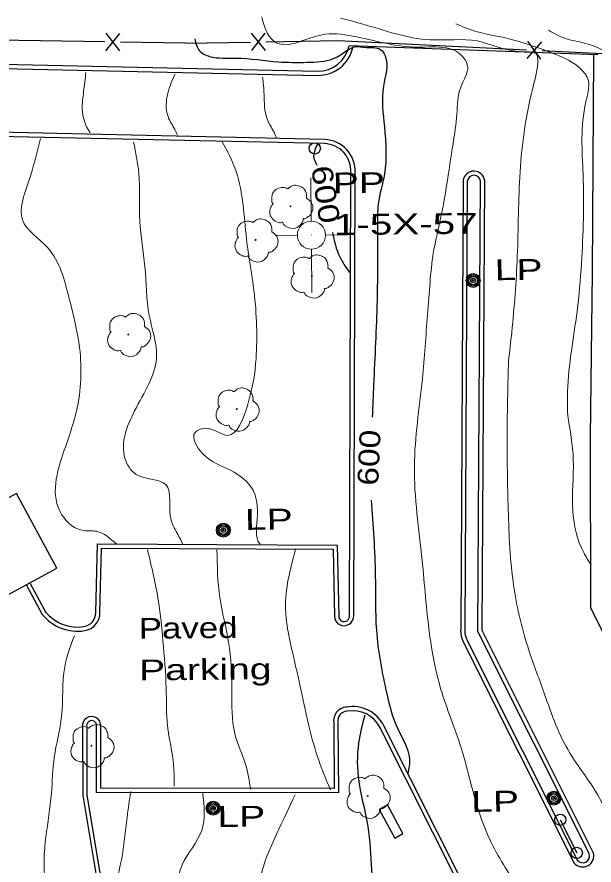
# Model space of a CAD drawing. Extents: x 2361708 to 2370558, y 6977955 to 6991887.
# Drawn here: x 2369732.3 to 2369865.2, y 6991300.2 to 6991495.6 of the extents above; entities that cross this region are included whole.
import ezdxf
from ezdxf.enums import TextEntityAlignment as Align

# ---------------------------------------------------------------- set-up
doc = ezdxf.new("R2010")
doc.units = 0
doc.header["$LTSCALE"] = 1.9
for name, color, linetype, lineweight in [('1', 7, 'Continuous', 13), ('11', 7, 'Continuous', 25), ('17', 7, 'Continuous', 25), ('2', 7, 'Continuous', 25), ('20', 7, 'Continuous', 25), ('21', 7, 'Continuous', 25), ('23', 7, 'Continuous', 25), ('29', 7, 'Continuous', 13), ('31', 7, 'Continuous', 13), ('35', 7, 'Continuous', 13)]:
    doc.layers.add(name, color=color, linetype=linetype, lineweight=lineweight)

msp = doc.modelspace()

# ---------------------------------------------------------------- linework, layer by layer
at = {"layer": '1'}
for p, q in [((2369800.109, 6991448.583), (2369800.034, 6991458.582)), ((2369796.901, 6991445.312), (2369791.901, 6991445.274)), ((2369800.14, 6991445.343), (2369800.14, 6991445.383)), ((2369803.38, 6991445.373), (2369808.38, 6991445.411)), ((2369800.171, 6991442.103), (2369800.246, 6991432.103))]:
    msp.add_line(p, q, dxfattribs=at)
msp.add_circle((2369800.14, 6991445.343), 3.24, dxfattribs=at)
at = {"layer": '11'}
msp.add_lwpolyline([(2369732.214, 6991385.783), (2369575.717, 6991300.58), (2369585.051, 6991283.438), (2369741.558, 6991368.601)], close=True, dxfattribs=at)
at = {"layer": '17'}
for p, q in [((2369752.554, 6991489.882), (2369692.561, 6991490.891)), ((2369755.986, 6991491.785), (2369752.713, 6991487.843)), ((2369752.785, 6991491.844), (2369755.914, 6991487.784)), ((2369789.585, 6991487.914), (2369786.307, 6991491.853)), ((2369786.385, 6991487.854), (2369789.506, 6991491.914)), ((2369771.148, 6991489.559), (2369756.155, 6991489.816)), ((2369771.148, 6991489.559), (2369786.146, 6991489.821)), ((2369849.795, 6991486.077), (2369853.188, 6991489.92)), ((2369852.986, 6991485.928), (2369849.987, 6991490.069))]:
    msp.add_line(p, q, dxfattribs=at)
for points in [[(2369789.746, 6991489.886), (2369806.274, 6991490.173), (2369849.696, 6991488.057)], [(2369853.288, 6991487.88), (2369874.909, 6991486.826), (2369907.927, 6991481.94), (2369912.898, 6991481.898)]]:
    msp.add_lwpolyline(points, dxfattribs=at)
at = {"layer": '2'}
for p, q in [((2369866.058, 6991486.862), (2369808.795, 6991488.957)), ((2369803.22, 6991467.393), (2369690.652, 6991469.851)), ((2369803.199, 6991466.433), (2369690.631, 6991468.892)), ((2369808.925, 6991357.682), (2369809.223, 6991459.76)), ((2369809.885, 6991357.681), (2369810.183, 6991459.759)), ((2369835.072, 6991457.966), (2369834.506, 6991354.586)), ((2369836.032, 6991457.965), (2369835.466, 6991354.585)), ((2369734.515, 6991364.704), (2369738.179, 6991357.979)), ((2369735.401, 6991365.093), (2369739.025, 6991358.437)), ((2369835.991, 6991351.949), (2369861.506, 6991301.11)), ((2369835.135, 6991351.521), (2369860.65, 6991300.682)), ((2369841.088, 6991281.865), (2369815.971, 6991331.868)), ((2369841.944, 6991282.293), (2369816.827, 6991332.296))]:
    msp.add_line(p, q, dxfattribs=at)
for points in [[(2369607.176, 6991486.748), (2369701.304, 6991484.394), (2369801.55, 6991482.148)], [(2369607.197, 6991487.708), (2369701.325, 6991485.354), (2369801.571, 6991483.108)], [(2369865.098, 6991486.873), (2369864.745, 6991436.757), (2369864.306, 6991398.821)], [(2369864.171, 6991302.715), (2369838.471, 6991354.063), (2369839.092, 6991457.904)], [(2369865.027, 6991303.143), (2369839.429, 6991354.283), (2369840.053, 6991457.903)], [(2369864.306, 6991398.821), (2369864.411, 6991359.49), (2369892.348, 6991304.154)], [(2369750.495, 6991358.376), (2369750.885, 6991374.21), (2369806.06, 6991373.935), (2369806.416, 6991357.538)], [(2369751.456, 6991358.355), (2369751.824, 6991373.249), (2369805.119, 6991372.977), (2369805.457, 6991357.519)], [(2369806.23, 6991332.995), (2369806.384, 6991316.856), (2369750.68, 6991316.956), (2369750.675, 6991332.186)], [(2369805.27, 6991332.986), (2369805.415, 6991317.817), (2369751.64, 6991317.915), (2369751.635, 6991332.185)], [(2369747.447, 6991332.005), (2369747.477, 6991316.225), (2369758.008, 6991253.122), (2369762.473, 6991243.155)], [(2369748.407, 6991332.005), (2369748.436, 6991316.304), (2369758.935, 6991253.401), (2369763.349, 6991243.543)]]:
    msp.add_lwpolyline(points, dxfattribs=at)
for centre, radius, start, end in [((2369801.62, 6991490.434), 8.286, 269.51239, 348.39069), ((2369801.62, 6991490.434), 7.326, 269.51239, 348.39069), ((2369802.896, 6991460.104), 7.296, 357.28834, 87.44996), ((2369802.896, 6991460.104), 6.336, 357.28834, 87.44996), ((2369837.557, 6991457.576), 2.517, 7.47376, 171.08438), ((2369837.557, 6991457.576), 1.557, 7.47376, 171.08438), ((2369746.243, 6991364.382), 10.297, 218.45162, 279.34443), ((2369746.243, 6991364.382), 9.337, 218.45162, 279.34443), ((2369747.249, 6991358.375), 3.247, 279.10983, 359.72944), ((2369747.249, 6991358.375), 4.207, 279.10983, 359.72944), ((2369807.67, 6991357.572), 2.215, 181.36738, 2.82577), ((2369807.67, 6991357.572), 1.255, 181.36738, 2.82577), ((2369840.974, 6991354.318), 6.474, 177.63452, 205.59378), ((2369840.974, 6991354.318), 5.514, 177.63452, 205.59378), ((2369808.4, 6991333.437), 3.163, 93.52239, 188.20612), ((2369809.651, 6991328.698), 8.028, 26.63224, 100.37274), ((2369749.53, 6991332.336), 2.111, 355.92169, 188.99995), ((2369808.4, 6991333.437), 2.203, 93.52239, 188.20612), ((2369809.651, 6991328.698), 7.068, 26.63224, 100.37274), ((2369749.53, 6991332.336), 1.151, 355.92169, 188.99995), ((2369862.597, 6991302.341), 2.559, 220.43919, 18.27144), ((2369862.597, 6991302.341), 1.599, 220.43919, 18.27144)]:
    msp.add_arc(centre, radius, start, end, dxfattribs=at)
at = {"layer": '20'}
msp.add_lwpolyline([(2369815.74, 6991313.035), (2369819.314, 6991306.428), (2369821.224, 6991307.457), (2369817.65, 6991314.063)], close=True, dxfattribs=at)
for centre, radius in [((2369837.361, 6991434.906), 1.6), ((2369837.361, 6991434.906), 1.3), ((2369837.361, 6991434.906), 1), ((2369837.361, 6991434.906), 0.539), ((2369837.361, 6991434.906), 0.192), ((2369779.866, 6991377.386), 1.6), ((2369779.866, 6991377.386), 1.3), ((2369779.866, 6991377.386), 1), ((2369779.866, 6991377.386), 0.539), ((2369779.866, 6991377.386), 0.192), ((2369855.978, 6991315.628), 1.6), ((2369855.978, 6991315.628), 1.3), ((2369777.506, 6991313.341), 1.6), ((2369855.978, 6991315.628), 1), ((2369855.978, 6991315.628), 0.539), ((2369855.978, 6991315.628), 0.192), ((2369777.506, 6991313.341), 1.3), ((2369777.506, 6991313.341), 1), ((2369777.506, 6991313.341), 0.539), ((2369777.506, 6991313.341), 0.192)]:
    msp.add_circle(centre, radius, dxfattribs=at)
at = {"layer": '21'}
msp.add_line((2369857.425, 6991310.661), (2369861.217, 6991303.027), dxfattribs=at)
for centre in [(2369857.438, 6991310.657), (2369861.231, 6991303.023)]:
    msp.add_circle(centre, 1.3, dxfattribs=at)
at = {"layer": '23'}
msp.add_circle((2369800.9, 6991465.321), 1.3, dxfattribs=at)
at = {"layer": '29'}
for centre in [(2369795.307, 6991451.987), (2369787.29, 6991444.24), (2369800.22, 6991435.933), (2369757.976, 6991422.45), (2369782.951, 6991405.277), (2369749.517, 6991327.745), (2369813.101, 6991316.08)]:
    msp.add_circle(centre, 0.1, dxfattribs=at)
for points in [[(2369791.341, 6991452.559), (2369791.361, 6991452.57), (2369791.28, 6991452.639), (2369791.044, 6991453.266), (2369791.082, 6991454.547), (2369791.97, 6991455.846), (2369793.276, 6991456.328), (2369794.397, 6991456.139), (2369794.628, 6991456.011), (2369794.698, 6991456.011), (2369794.748, 6991456.052), (2369795.095, 6991456.345), (2369795.961, 6991456.794), (2369797.172, 6991456.725), (2369798.287, 6991456.136), (2369799.021, 6991454.712), (2369799.029, 6991453.852)], [(2369799.019, 6991453.872), (2369800.159, 6991452.813), (2369800.444, 6991451.226), (2369799.737, 6991449.899), (2369799.082, 6991449.353), (2369798.414, 6991449.137), (2369798.264, 6991449.125), (2369798.245, 6991449.015), (2369797.924, 6991448.112), (2369796.384, 6991446.947), (2369794.492, 6991447.229), (2369793.593, 6991448.171), (2369793.522, 6991448.3), (2369793.402, 6991448.279), (2369792.191, 6991448.397), (2369790.921, 6991449.395), (2369790.576, 6991451.032), (2369790.946, 6991452.055), (2369791.272, 6991452.499), (2369791.341, 6991452.549)], [(2369783.324, 6991444.812), (2369783.344, 6991444.823), (2369783.264, 6991444.892), (2369783.028, 6991445.52), (2369783.066, 6991446.8), (2369783.953, 6991448.099), (2369785.258, 6991448.581), (2369786.381, 6991448.392), (2369786.612, 6991448.264), (2369786.682, 6991448.264), (2369786.732, 6991448.305), (2369787.078, 6991448.599), (2369787.944, 6991449.047), (2369789.155, 6991448.978), (2369790.271, 6991448.389), (2369791.005, 6991446.966), (2369791.013, 6991446.106)], [(2369791.002, 6991446.126), (2369792.142, 6991445.067), (2369792.427, 6991443.479), (2369791.72, 6991442.153), (2369791.065, 6991441.606), (2369790.398, 6991441.39), (2369790.248, 6991441.379), (2369790.229, 6991441.268), (2369789.907, 6991440.365), (2369788.368, 6991439.2), (2369786.475, 6991439.482), (2369785.576, 6991440.424), (2369785.505, 6991440.553), (2369785.385, 6991440.532), (2369784.174, 6991440.65), (2369782.904, 6991441.649), (2369782.559, 6991443.285), (2369782.929, 6991444.309), (2369783.255, 6991444.752), (2369783.325, 6991444.802)], [(2369796.254, 6991436.505), (2369796.274, 6991436.515), (2369796.193, 6991436.585), (2369795.957, 6991437.213), (2369795.995, 6991438.493), (2369796.883, 6991439.791), (2369798.188, 6991440.274), (2369799.31, 6991440.084), (2369799.541, 6991439.957), (2369799.611, 6991439.957), (2369799.661, 6991439.998), (2369800.008, 6991440.291), (2369800.874, 6991440.74), (2369802.085, 6991440.671), (2369803.2, 6991440.081), (2369803.934, 6991438.658), (2369803.942, 6991437.799)], [(2369803.932, 6991437.818), (2369805.072, 6991436.759), (2369805.357, 6991435.172), (2369804.65, 6991433.845), (2369803.995, 6991433.299), (2369803.327, 6991433.082), (2369803.177, 6991433.071), (2369803.158, 6991432.961), (2369802.837, 6991432.058), (2369801.298, 6991430.893), (2369799.405, 6991431.175), (2369798.506, 6991432.116), (2369798.435, 6991432.246), (2369798.315, 6991432.225), (2369797.104, 6991432.343), (2369795.834, 6991433.341), (2369795.488, 6991434.978), (2369795.859, 6991436.002), (2369796.185, 6991436.445), (2369796.254, 6991436.495)], [(2369754.01, 6991423.023), (2369754.031, 6991423.033), (2369753.95, 6991423.102), (2369753.714, 6991423.73), (2369753.752, 6991425.01), (2369754.639, 6991426.309), (2369755.945, 6991426.791), (2369757.067, 6991426.602), (2369757.298, 6991426.474), (2369757.368, 6991426.474), (2369757.417, 6991426.515), (2369757.764, 6991426.808), (2369758.63, 6991427.257), (2369759.841, 6991427.188), (2369760.957, 6991426.599), (2369761.69, 6991425.176), (2369761.698, 6991424.316)], [(2369761.688, 6991424.336), (2369762.828, 6991423.277), (2369763.113, 6991421.689), (2369762.406, 6991420.362), (2369761.752, 6991419.816), (2369761.084, 6991419.6), (2369760.933, 6991419.588), (2369760.914, 6991419.478), (2369760.593, 6991418.575), (2369759.054, 6991417.41), (2369757.161, 6991417.692), (2369756.262, 6991418.634), (2369756.191, 6991418.763), (2369756.071, 6991418.742), (2369754.86, 6991418.86), (2369753.591, 6991419.858), (2369753.245, 6991421.495), (2369753.615, 6991422.519), (2369753.941, 6991422.962), (2369754.011, 6991423.013)], [(2369778.985, 6991405.849), (2369779.005, 6991405.86), (2369778.924, 6991405.929), (2369778.689, 6991406.557), (2369778.726, 6991407.837), (2369779.614, 6991409.136), (2369780.919, 6991409.618), (2369782.041, 6991409.429), (2369782.272, 6991409.301), (2369782.342, 6991409.302), (2369782.392, 6991409.342), (2369782.739, 6991409.636), (2369783.605, 6991410.084), (2369784.816, 6991410.015), (2369785.931, 6991409.426), (2369786.665, 6991408.003), (2369786.673, 6991407.143)], [(2369786.663, 6991407.162), (2369787.803, 6991406.103), (2369788.088, 6991404.516), (2369787.381, 6991403.189), (2369786.726, 6991402.643), (2369786.058, 6991402.427), (2369785.908, 6991402.415), (2369785.889, 6991402.305), (2369785.568, 6991401.402), (2369784.029, 6991400.237), (2369782.136, 6991400.519), (2369781.237, 6991401.461), (2369781.166, 6991401.59), (2369781.046, 6991401.569), (2369779.835, 6991401.687), (2369778.565, 6991402.685), (2369778.219, 6991404.322), (2369778.59, 6991405.346), (2369778.916, 6991405.789), (2369778.985, 6991405.84)], [(2369745.551, 6991328.317), (2369745.571, 6991328.328), (2369745.491, 6991328.397), (2369745.255, 6991329.025), (2369745.292, 6991330.305), (2369746.18, 6991331.604), (2369747.486, 6991332.086), (2369748.607, 6991331.897), (2369748.839, 6991331.769), (2369748.909, 6991331.769), (2369748.958, 6991331.81), (2369749.305, 6991332.103), (2369750.172, 6991332.552), (2369751.382, 6991332.483), (2369752.498, 6991331.894), (2369753.231, 6991330.471), (2369753.239, 6991329.611)], [(2369753.23, 6991329.63), (2369754.37, 6991328.571), (2369754.655, 6991326.984), (2369753.947, 6991325.657), (2369753.293, 6991325.111), (2369752.624, 6991324.894), (2369752.474, 6991324.883), (2369752.455, 6991324.773), (2369752.134, 6991323.87), (2369750.595, 6991322.705), (2369748.702, 6991322.987), (2369747.803, 6991323.928), (2369747.732, 6991324.058), (2369747.612, 6991324.037), (2369746.401, 6991324.155), (2369745.132, 6991325.153), (2369744.786, 6991326.79), (2369745.156, 6991327.814), (2369745.482, 6991328.257), (2369745.551, 6991328.307)], [(2369809.135, 6991316.652), (2369809.155, 6991316.662), (2369809.075, 6991316.732), (2369808.838, 6991317.359), (2369808.877, 6991318.64), (2369809.764, 6991319.938), (2369811.07, 6991320.421), (2369812.192, 6991320.232), (2369812.423, 6991320.104), (2369812.493, 6991320.104), (2369812.543, 6991320.145), (2369812.89, 6991320.438), (2369813.755, 6991320.886), (2369814.966, 6991320.818), (2369816.082, 6991320.228), (2369816.815, 6991318.806), (2369816.824, 6991317.945)], [(2369816.813, 6991317.965), (2369817.953, 6991316.906), (2369818.239, 6991315.318), (2369817.531, 6991313.992), (2369816.876, 6991313.446), (2369816.208, 6991313.229), (2369816.059, 6991313.218), (2369816.04, 6991313.108), (2369815.718, 6991312.205), (2369814.179, 6991311.04), (2369812.287, 6991311.322), (2369811.388, 6991312.263), (2369811.316, 6991312.393), (2369811.196, 6991312.372), (2369809.985, 6991312.49), (2369808.716, 6991313.488), (2369808.37, 6991315.125), (2369808.74, 6991316.148), (2369809.066, 6991316.591), (2369809.135, 6991316.642)]]:
    msp.add_spline(points, degree=3, dxfattribs=at)
at = {"layer": '31', "lineweight": 25}
for points in [[(2369773.288, 6991490.599), (2369774.344, 6991487.839), (2369776.697, 6991486.532), (2369782.761, 6991486.15), (2369792.54, 6991485.282), (2369799.141, 6991485.165), (2369805.173, 6991486.013), (2369807.561, 6991487.375), (2369810.087, 6991488.719), (2369812.739, 6991488.595), (2369815.973, 6991488.156), (2369817.107, 6991486.646), (2369816.724, 6991479.672), (2369816.943, 6991470.284), (2369816.937, 6991459.413), (2369815.523, 6991452.52), (2369815.372, 6991448.418), (2369815.392, 6991447.338)], [(2369801.53, 6991466.317), (2369800.691, 6991463.179), (2369801.417, 6991461.506)], [(2369804.984, 6991445.969), (2369806.668, 6991440.315), (2369808.892, 6991436.776)], [(2369815.392, 6991447.338), (2369815.244, 6991430.285), (2369814.449, 6991410.847), (2369814.14, 6991403.444)], [(2369813.862, 6991384.321), (2369814.847, 6991366.959), (2369815.097, 6991354.371), (2369817.507, 6991339.643), (2369820.003, 6991331.626), (2369822.709, 6991324.752), (2369822.363, 6991321.248)], [(2369812.404, 6991334.714), (2369811.004, 6991328.35), (2369811.039, 6991319.521), (2369812.906, 6991310.297), (2369813.921, 6991300.377), (2369813.682, 6991290.824), (2369812.571, 6991286.693)]]:
    msp.add_spline(points, degree=3, dxfattribs=at)
at = {"layer": '35'}
for points in [[(2369788.701, 6991495.616), (2369789.844, 6991492.217), (2369792.058, 6991489.658), (2369797.924, 6991490.084), (2369803.31, 6991491.615), (2369810.606, 6991491.024), (2369817.621, 6991489.471), (2369824.729, 6991488.649), (2369831.221, 6991488.481), (2369833.52, 6991487.642), (2369836.133, 6991484.107), (2369834.595, 6991479.632), (2369833.637, 6991473.193), (2369832.751, 6991466.414), (2369831.273, 6991456.77), (2369829.665, 6991448.124), (2369828.211, 6991441.22), (2369827.444, 6991434.552)], [(2369806.865, 6991495.339), (2369811.737, 6991494.035), (2369819.68, 6991491.721), (2369827.463, 6991490.355), (2369838.286, 6991490.088), (2369848.82, 6991487.598), (2369852.108, 6991486.779), (2369852.236, 6991485.961), (2369851.091, 6991479.179), (2369848.184, 6991459.941), (2369847.55, 6991440.424), (2369846.265, 6991423.011), (2369845.529, 6991416.293)], [(2369833.418, 6991494.032), (2369836.942, 6991492.615), (2369845.571, 6991490.608), (2369854.841, 6991487.586), (2369858.415, 6991486.109), (2369863.905, 6991480.891), (2369863.321, 6991476.035), (2369862.68, 6991459.359), (2369862.316, 6991438.784), (2369861.3, 6991427.764), (2369859.125, 6991409.372), (2369859.148, 6991403.842)], [(2369854.704, 6991492.575), (2369858.591, 6991490.671), (2369863.022, 6991489.613), (2369870.687, 6991484.966), (2369872.868, 6991475.356), (2369873.613, 6991461.163), (2369870.034, 6991450.598), (2369868.387, 6991433.452), (2369867.675, 6991418.924), (2369867.943, 6991409.646), (2369869.586, 6991396.801), (2369869.934, 6991392.815)], [(2369748.221, 6991482.82), (2369747.693, 6991478.425), (2369747.391, 6991474.382), (2369749.082, 6991469.078), (2369749.193, 6991468.919)], [(2369768.736, 6991482.455), (2369767.067, 6991478.049), (2369767.118, 6991472.7), (2369768.667, 6991469.694), (2369769.289, 6991468.39)], [(2369788.913, 6991481.738), (2369789.241, 6991477.821), (2369789.915, 6991472.137), (2369791.463, 6991469.191), (2369792.116, 6991467.747)], [(2369737.755, 6991467.59), (2369735, 6991457.613), (2369733.594, 6991448.849), (2369739.385, 6991442.474), (2369744.294, 6991431), (2369746.369, 6991422.05), (2369746.597, 6991407.621), (2369743.56, 6991396.732), (2369742.202, 6991381.788), (2369747.295, 6991377.356), (2369750.617, 6991377.108), (2369755.326, 6991374.123)], [(2369759.184, 6991466.784), (2369760.402, 6991459.655), (2369760.638, 6991448.527), (2369761.797, 6991438.157), (2369762.805, 6991426.817), (2369764.494, 6991417.392), (2369759.433, 6991404.853), (2369757.197, 6991393.991), (2369759.823, 6991390.226), (2369766.606, 6991387.861), (2369767.834, 6991379.702), (2369769.456, 6991376.278), (2369770.446, 6991374.257)], [(2369779.543, 6991467.028), (2369782.81, 6991459.988), (2369785.187, 6991444.52), (2369786.933, 6991432.316), (2369787.4, 6991416.95), (2369785.393, 6991406.06), (2369780.908, 6991399.218), (2369775.743, 6991400.838), (2369773.351, 6991399.896), (2369775.199, 6991394.913), (2369781.625, 6991391.124), (2369786.699, 6991386.552), (2369787.572, 6991378.89), (2369788.216, 6991374.266), (2369788.338, 6991374.117)], [(2369827.444, 6991434.552), (2369826.856, 6991427.026), (2369825.687, 6991412.215), (2369823.848, 6991392.106), (2369825.625, 6991370.412), (2369827.325, 6991353.567), (2369829.968, 6991340.682), (2369834.616, 6991327.235), (2369839.313, 6991310.719), (2369845.206, 6991298.945), (2369849.15, 6991293.272), (2369856.247, 6991283.149), (2369858.354, 6991279.209), (2369858.975, 6991272.854), (2369858.476, 6991265.439), (2369856.481, 6991258.57), (2369856.873, 6991250.993), (2369858.075, 6991245.534), (2369858.106, 6991245.354)], [(2369845.529, 6991416.293), (2369845.206, 6991400.79), (2369845.424, 6991383.13), (2369846.561, 6991365.641), (2369849.728, 6991351.22), (2369853.419, 6991340.695), (2369859.222, 6991326.739), (2369865.532, 6991317.249), (2369872.827, 6991304.208), (2369879.081, 6991296.517), (2369882.084, 6991290.855), (2369881.822, 6991283.793), (2369880.686, 6991274.921), (2369881.003, 6991266.844), (2369882.57, 6991260.898), (2369883.572, 6991257.578)], [(2369859.148, 6991403.842), (2369860.435, 6991393.614), (2369860.338, 6991381.812), (2369862.83, 6991372.206), (2369864.567, 6991369.332)], [(2369762.388, 6991372.9), (2369764.931, 6991360.963), (2369765.948, 6991351.922), (2369766.702, 6991340.91), (2369767.015, 6991332.272), (2369768.402, 6991323.195), (2369768.547, 6991318.426)], [(2369778.379, 6991372.822), (2369779.064, 6991361.818), (2369781.072, 6991351.586), (2369781.809, 6991340.333), (2369782.513, 6991330.459), (2369784.949, 6991323.482), (2369786.155, 6991317.603)], [(2369796.45, 6991372.884), (2369794.159, 6991359.302), (2369795.576, 6991350.145), (2369797.56, 6991341.373), (2369799.38, 6991332.96), (2369801.492, 6991325.36), (2369804.517, 6991317.518)], [(2369745.566, 6991353.029), (2369743.344, 6991345.907), (2369742.622, 6991334.54), (2369740.923, 6991325.013), (2369740.271, 6991316.776), (2369739.017, 6991306.684), (2369738.589, 6991301.26), (2369737.524, 6991289.079), (2369733.012, 6991284.116), (2369731.156, 6991282.528)], [(2369758.538, 6991317.141), (2369757.685, 6991311.202), (2369756.388, 6991301.449), (2369754.884, 6991291.324), (2369756.406, 6991281.608), (2369755.355, 6991274.368)], [(2369775.103, 6991316.788), (2369774.885, 6991308.196), (2369770.35, 6991300.252), (2369769.197, 6991290.011), (2369769.44, 6991279.273), (2369766.782, 6991271.637), (2369760.954, 6991266.211), (2369759.432, 6991256.876), (2369762.686, 6991250.157), (2369768.026, 6991247.028), (2369775.593, 6991244.239), (2369779.5, 6991244.617)], [(2369796.377, 6991316.43), (2369792.124, 6991307.31), (2369788.468, 6991297.355), (2369788.083, 6991287.37), (2369786.466, 6991277.614), (2369780.454, 6991270.457), (2369772.605, 6991265.022), (2369770.004, 6991258.866), (2369773.486, 6991254.46), (2369782.144, 6991255.782), (2369790.205, 6991256.799), (2369796.883, 6991255.913), (2369800.609, 6991255.288)]]:
    msp.add_spline(points, degree=3, dxfattribs=at)

# ---------------------------------------------------------------- texts
at = {"layer": '1'}
for s, width, p in [('  PP', 1.4, (2369800.069, 6991454.912)), ('  1-5X-57', 1.45, (2369800.16, 6991445.313))]:
    msp.add_text(s, height=4.8, rotation=0.545, dxfattribs=dict(at, width=width)).set_placement(p)
at = {"layer": '2'}
for s, width, p in [('Paved', 1.25, (2369760.404, 6991352.34)), ('Parking', 1.4, (2369760.495, 6991342.74))]:
    msp.add_text(s, height=4.8, rotation=0.545, dxfattribs=dict(at, width=width)).set_placement(p)
at = {"layer": '20', "width": 1.4}
for p in [(2369837.361, 6991434.907), (2369779.866, 6991377.387), (2369831.967, 6991312.409), (2369773.517, 6991308.933)]:
    msp.add_text('  LP', height=4.8, rotation=0.545, dxfattribs=at).set_placement(p)
at = {"layer": '31'}
for rotation, width, p in [(278.481, 1.25, (2369801.049, 6991454.38)), (87.417, 1.2, (2369815.794, 6991393.973))]:
    msp.add_text(' 600 ', height=4.8, rotation=rotation, dxfattribs=dict(at, width=width)).set_placement(p, align=Align.CENTER)

doc.saveas('drawing.dxf')
